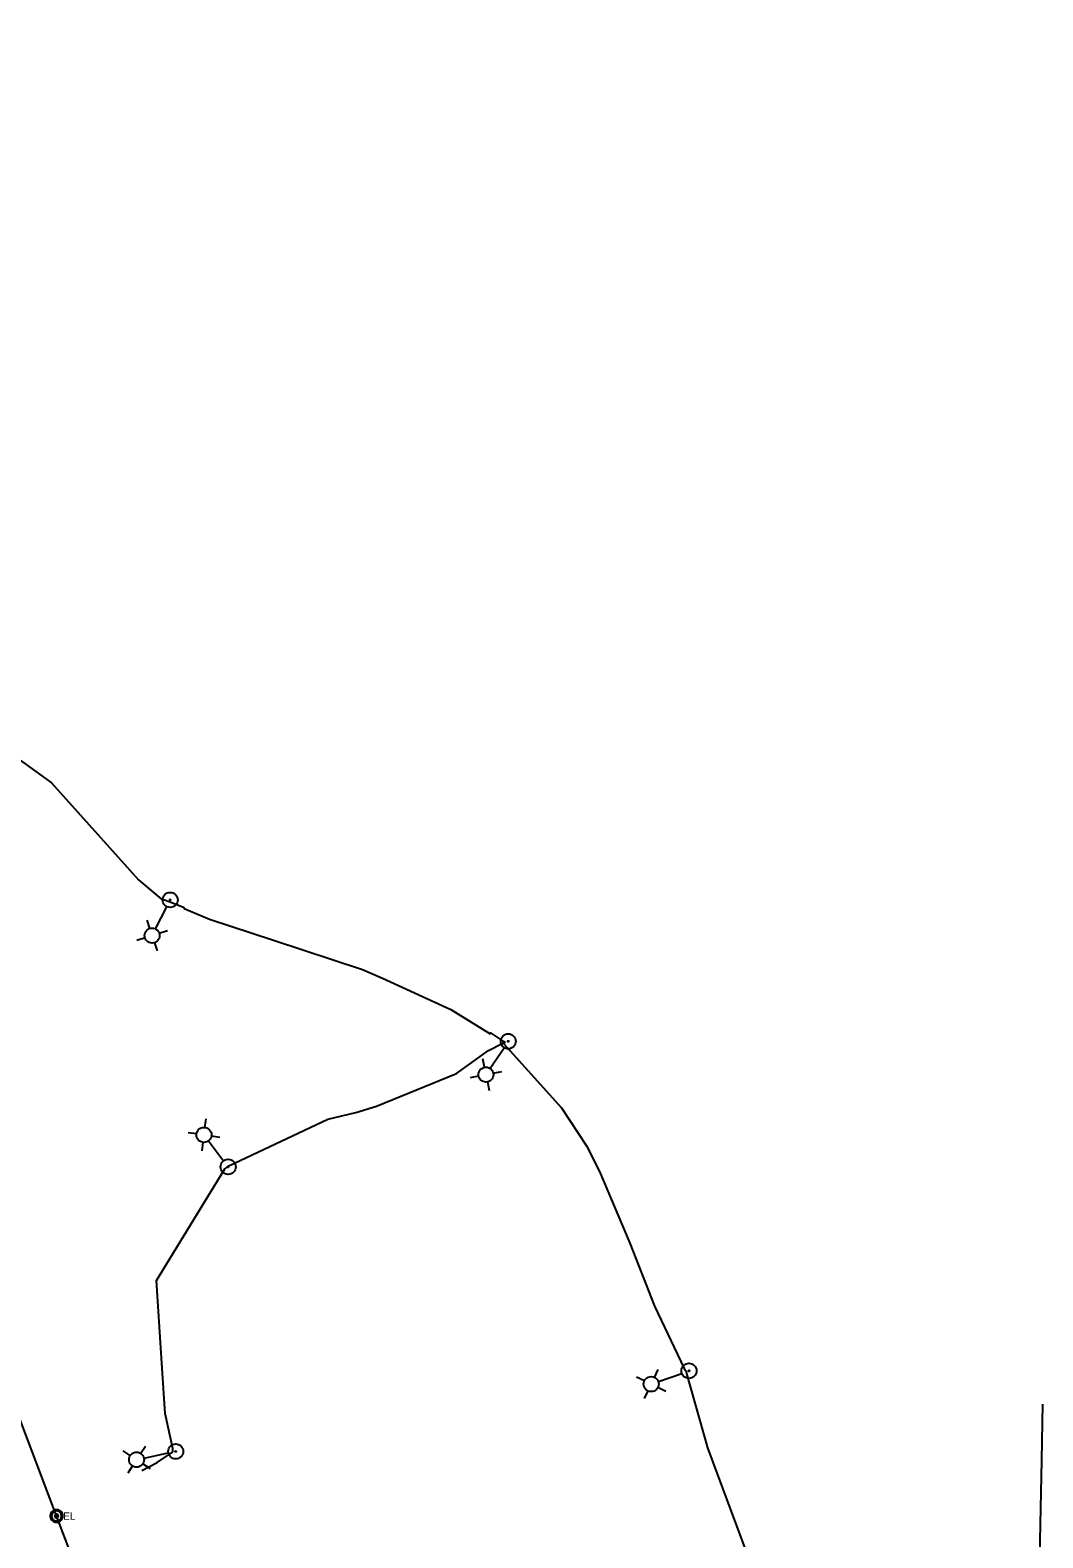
# Model space of a CAD drawing. Extents: x 600849 to 606371, y 330010 to 403088.
# Drawn here: x 603825 to 604358, y 350161 to 350955 of the extents above; entities that cross this region are included whole.
import ezdxf

# ---------------------------------------------------------------- set-up
doc = ezdxf.new("R2010")
doc.units = 0
for name, color, linetype in [('E_LTG', 7, 'Continuous'), ('E_LTG_CID', 7, 'Continuous'), ('E_UTL_E', 7, 'Continuous'), ('E_UTL_Overhead', 7, 'Continuous')]:
    doc.layers.add(name, color=color, linetype=linetype)

msp = doc.modelspace()

# ---------------------------------------------------------------- linework, layer by layer
at = {"layer": 'E_LTG'}
for points in [[(603890.99, 350481.5), (603896.9, 350493.14)], [(603887.96, 350481.63), (603886.54, 350485.98)], [(603892.9, 350479.12), (603897.24, 350480.55)], [(603885.45, 350476.69), (603881.1, 350475.28)], [(603890.39, 350474.18), (603891.8, 350469.84)], [(604067.22, 350408.02), (604074.49, 350418.86)], [(604064.23, 350408.52), (604063.34, 350413)], [(604061.14, 350403.92), (604056.66, 350403.04)], [(604065.74, 350400.83), (604066.62, 350396.35)], [(604068.83, 350405.43), (604073.31, 350406.32)], [(603917.03, 350376.82), (603917.66, 350381.34)], [(603912.61, 350373.47), (603908.09, 350374.1)], [(603915.96, 350369.06), (603915.34, 350364.53)], [(603918.93, 350369.73), (603926.81, 350359.33)], [(603920.38, 350372.4), (603924.9, 350371.78)], [(604153.68, 350245.22), (604155.67, 350249.34)], [(604148.45, 350243.39), (604144.34, 350245.37)], [(604155.78, 350243.02), (604168.1, 350247.33)], [(604150.28, 350238.16), (604148.3, 350234.05)], [(604155.51, 350239.99), (604159.63, 350238.01)], [(603883.12, 350205.14), (603885.62, 350208.97)], [(603877.7, 350204), (603873.87, 350206.5)], [(603884.92, 350202.7), (603897.69, 350205.39)], [(603878.84, 350198.58), (603876.35, 350194.76)], [(603884.26, 350199.72), (603888.09, 350197.23)]]:
    msp.add_lwpolyline(points, dxfattribs=at)
for centre, radius in [((603898.72, 350496.72), 3.96), ((603898.72, 350496.72), 0.303), ((603889.17, 350477.91), 3.96), ((604076.73, 350422.2), 3.96), ((604076.73, 350422.2), 0.303), ((604064.98, 350404.68), 3.96), ((603916.5, 350372.94), 3.96), ((603929.24, 350356.12), 3.96), ((603929.24, 350356.12), 0.303), ((604171.9, 350248.66), 3.96), ((604171.9, 350248.66), 0.303), ((604151.98, 350241.69), 3.96), ((603901.63, 350206.22), 3.96), ((603880.98, 350201.87), 3.96), ((603901.63, 350206.22), 0.303)]:
    msp.add_circle(centre, radius, dxfattribs=at)
at = {"layer": 'E_LTG_CID'}
for points in [[(604318.05, 348339.7), (604287.36, 348606.91), (604242.16, 348872.6), (604188.57, 349120.13), (604125.01, 349362.84), (604050.82, 349602.08), (604014.23, 349708.06), (603966.43, 349837.54), (603869.82, 350091.09), (603838.85, 350172.22), (603784.41, 350315.72), (603699.29, 350539.43), (603613.87, 350764.2), (603510.34, 351036.54), (603442.84, 351213.06), (603357.76, 351436.96)], [(603770.81, 350605.51), (603836.23, 350558.44), (603882.05, 350507.31), (603894.36, 350496.94), (603895.26, 350496.91), (603898.21, 350495.8), (603905.78, 350492.87), (603906.04, 350492.23), (603919.48, 350486.49), (603953.12, 350475.44), (603999.97, 350460.02), (604010.5, 350455.5), (604046.57, 350439), (604067.24, 350426.17), (604067.44, 350426.74), (604073.74, 350422.49), (604074.96, 350421.88), (604074.45, 350420.94), (604104.82, 350387.27), (604117.97, 350367.15), (604124.76, 350353.6), (604140.76, 350315.9), (604153.71, 350282.78), (604169.4, 350249.88), (604170.44, 350248.36), (604170.6, 350247.33), (604181.58, 350208.11), (604222.46, 350098.48)], [(603883.8, 350196.2), (603891.83, 350200.42), (603899.36, 350205.51), (603900.18, 350206.3), (603900.02, 350207.67), (603896.12, 350226.13), (603894.28, 350252.62), (603891.49, 350296.31), (603927.48, 350355.06), (603928.55, 350355.78), (603929.58, 350356.58), (603981.72, 350381.29), (603996.53, 350384.68), (604007.32, 350388.14), (604049.53, 350405.26), (604066.3, 350417.47), (604073.52, 350421.08), (604074.96, 350421.88)]]:
    msp.add_lwpolyline(points, dxfattribs=at)
at = {"layer": 'E_UTL_E'}
for points in [[(603842.16, 350172.22), (603842.1, 350172.84), (603841.92, 350173.44), (603841.63, 350174), (603841.24, 350174.5), (603840.77, 350174.91), (603840.23, 350175.22), (603839.63, 350175.42), (603839.01, 350175.51), (603838.39, 350175.48), (603837.78, 350175.34), (603837.21, 350175.08), (603836.69, 350174.71), (603836.26, 350174.26), (603835.92, 350173.73), (603835.69, 350173.15), (603835.57, 350172.53), (603835.57, 350171.9), (603835.69, 350171.29), (603835.92, 350170.71), (603836.26, 350170.18), (603836.69, 350169.72), (603837.21, 350169.36), (603837.78, 350169.1), (603838.39, 350168.95), (603839.01, 350168.92), (603839.63, 350169.01), (603840.23, 350169.22), (603840.77, 350169.53), (603841.24, 350169.94), (603841.63, 350170.43), (603841.92, 350170.99), (603842.1, 350171.59), (603842.16, 350172.22)], [(603842.16, 350172.22), (603842.1, 350172.84), (603841.92, 350173.44), (603841.63, 350174), (603841.24, 350174.5), (603840.77, 350174.91), (603840.23, 350175.22), (603839.63, 350175.42), (603839.01, 350175.51), (603838.39, 350175.48), (603837.78, 350175.34), (603837.21, 350175.08), (603836.69, 350174.71), (603836.26, 350174.26), (603835.92, 350173.73), (603835.69, 350173.15), (603835.57, 350172.53), (603835.57, 350171.9), (603835.69, 350171.29), (603835.92, 350170.71), (603836.26, 350170.18), (603836.69, 350169.72), (603837.21, 350169.36), (603837.78, 350169.1), (603838.39, 350168.95), (603839.01, 350168.92), (603839.63, 350169.01), (603840.23, 350169.22), (603840.77, 350169.53), (603841.24, 350169.94), (603841.63, 350170.43), (603841.92, 350170.99), (603842.1, 350171.59), (603842.16, 350172.22)], [(603841.5, 350172.22), (603841.45, 350172.72), (603841.31, 350173.2), (603841.08, 350173.65), (603840.77, 350174.04), (603840.39, 350174.37), (603839.95, 350174.62), (603839.48, 350174.78), (603838.98, 350174.85), (603838.48, 350174.83), (603837.99, 350174.71), (603837.54, 350174.5), (603837.13, 350174.21), (603836.78, 350173.85), (603836.51, 350173.43), (603836.32, 350172.96), (603836.23, 350172.47), (603836.23, 350171.97), (603836.32, 350171.47), (603836.51, 350171.01), (603836.78, 350170.59), (603837.13, 350170.22), (603837.54, 350169.93), (603837.99, 350169.72), (603838.48, 350169.6), (603838.98, 350169.58), (603839.48, 350169.65), (603839.95, 350169.82), (603840.39, 350170.07), (603840.77, 350170.4), (603841.08, 350170.79), (603841.31, 350171.24), (603841.45, 350171.72), (603841.5, 350172.22)], [(603841.5, 350172.22), (603841.45, 350172.72), (603841.31, 350173.2), (603841.08, 350173.65), (603840.77, 350174.04), (603840.39, 350174.37), (603839.95, 350174.62), (603839.48, 350174.78), (603838.98, 350174.85), (603838.48, 350174.83), (603837.99, 350174.71), (603837.54, 350174.5), (603837.13, 350174.21), (603836.78, 350173.85), (603836.51, 350173.43), (603836.32, 350172.96), (603836.23, 350172.47), (603836.23, 350171.97), (603836.32, 350171.47), (603836.51, 350171.01), (603836.78, 350170.59), (603837.13, 350170.22), (603837.54, 350169.93), (603837.99, 350169.72), (603838.48, 350169.6), (603838.98, 350169.58), (603839.48, 350169.65), (603839.95, 350169.82), (603840.39, 350170.07), (603840.77, 350170.4), (603841.08, 350170.79), (603841.31, 350171.24), (603841.45, 350171.72), (603841.5, 350172.22)], [(603839.85, 350172.22), (603839.83, 350172.41), (603839.78, 350172.59), (603839.69, 350172.75), (603839.57, 350172.9), (603839.43, 350173.02), (603839.27, 350173.12), (603839.09, 350173.18), (603838.9, 350173.21), (603838.72, 350173.2), (603838.53, 350173.15), (603838.36, 350173.08), (603838.21, 350172.97), (603838.08, 350172.83), (603837.98, 350172.67), (603837.91, 350172.5), (603837.87, 350172.31), (603837.87, 350172.12), (603837.91, 350171.94), (603837.98, 350171.76), (603838.08, 350171.61), (603838.21, 350171.47), (603838.36, 350171.36), (603838.53, 350171.28), (603838.72, 350171.24), (603838.9, 350171.23), (603839.09, 350171.26), (603839.27, 350171.32), (603839.43, 350171.41), (603839.57, 350171.53), (603839.69, 350171.68), (603839.78, 350171.85), (603839.83, 350172.03), (603839.85, 350172.22)], [(603839.85, 350172.22), (603839.83, 350172.41), (603839.78, 350172.59), (603839.69, 350172.75), (603839.57, 350172.9), (603839.43, 350173.02), (603839.27, 350173.12), (603839.09, 350173.18), (603838.9, 350173.21), (603838.72, 350173.2), (603838.53, 350173.15), (603838.36, 350173.08), (603838.21, 350172.97), (603838.08, 350172.83), (603837.98, 350172.67), (603837.91, 350172.5), (603837.87, 350172.31), (603837.87, 350172.12), (603837.91, 350171.94), (603837.98, 350171.76), (603838.08, 350171.61), (603838.21, 350171.47), (603838.36, 350171.36), (603838.53, 350171.28), (603838.72, 350171.24), (603838.9, 350171.23), (603839.09, 350171.26), (603839.27, 350171.32), (603839.43, 350171.41), (603839.57, 350171.53), (603839.69, 350171.68), (603839.78, 350171.85), (603839.83, 350172.03), (603839.85, 350172.22)]]:
    msp.add_lwpolyline(points, dxfattribs=at)
at = {"layer": 'E_UTL_Overhead'}
msp.add_lwpolyline([(604350.17, 349999.98), (604356.05, 350112.62), (604356.37, 350133.87), (604357.71, 350201.64), (604358.24, 350231.16)], dxfattribs=at)

# ---------------------------------------------------------------- texts
at = {"layer": 'E_UTL_E'}
msp.add_text('EL', height=3.849, dxfattribs=at).set_placement((603842.42, 350170.27))
msp.add_text('EL', height=3.849, dxfattribs=at).set_placement((603842.42, 350170.27))

doc.saveas('drawing.dxf')
